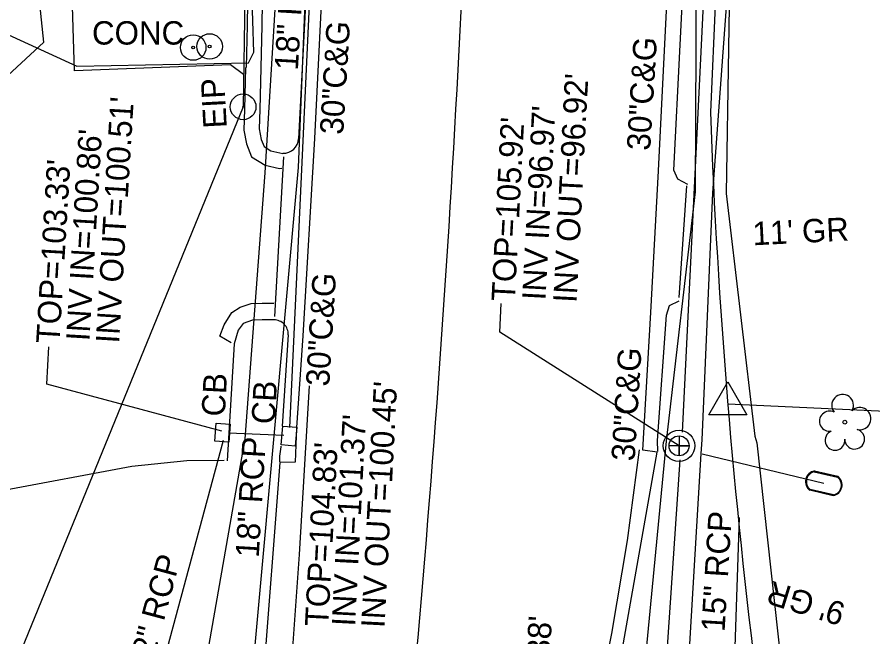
# Model space of a CAD drawing. Extents: x 2364404 to 2371833, y 798876 to 809754.
# Drawn here: x 2368878 to 2369024.2, y 801050.5 to 801156.5 of the extents above; entities that cross this region are included whole.
import ezdxf

# ---------------------------------------------------------------- set-up
doc = ezdxf.new("R2010")
doc.units = 0
for name, color, linetype in [('Exist Other Culture Located Object CELL', 7, 'Continuous'), ('Exist Property Iron Pin CELL', 7, 'Continuous'), ('Exist Property Iron Pin Text', 7, 'Continuous'), ('Exist Property Line', 7, 'Continuous'), ('Exist Right of Way Line', 7, 'Continuous'), ('Exist Right of Way Monument CELL', 7, 'Continuous'), ('Exist Roads Change in Surface', 7, 'Continuous'), ('Exist Roads Change in Surface Text', 7, 'Continuous'), ('Exist Roads Curbs', 7, 'Continuous'), ('Exist Roads Curbs Text', 7, 'Continuous'), ('Exist Roads EOP', 7, 'Continuous'), ('Exist Roads EOP Other', 7, 'Continuous'), ('Exist Roads EOT', 7, 'Continuous'), ('Exist Roads Soil Text', 7, 'Continuous'), ('Exist Structure Minor Catch Basin', 7, 'Continuous'), ('Exist Structure Minor Catch Basin Leader', 7, 'Continuous'), ('Exist Structure Minor Catch Basin Text', 7, 'Continuous'), ('Exist Structure Minor Catch Basin Top Elevation', 7, 'Continuous'), ('Exist Structure Minor Pipes RCP 12 Inch', 7, 'Continuous'), ('Exist Structure Minor Pipes RCP 12 Inch Invert', 7, 'Continuous'), ('Exist Structure Minor Pipes RCP 12 Inch Text', 7, 'Continuous'), ('Exist Structure Minor Pipes RCP 15 Inch', 7, 'Continuous'), ('Exist Structure Minor Pipes RCP 15 Inch Text', 7, 'Continuous'), ('Exist Structure Minor Pipes RCP 18 Inch', 7, 'Continuous'), ('Exist Structure Minor Pipes RCP 18 Inch Invert', 7, 'Continuous'), ('Exist Structure Minor Pipes RCP 18 Inch Text', 7, 'Continuous'), ('Exist Utilities Power UG Cable SUE LOS B', 7, 'Continuous'), ('Exist Utilities Sanitary Sewer Manhole CELL', 7, 'Continuous'), ('Exist Utilities Sanitary Sewer Manhole Leader', 7, 'Continuous'), ('Exist Utilities Sanitary Sewer Manhole Top Elevation', 7, 'Continuous'), ('Exist Utilities Sanitary Sewer UG Line', 7, 'Continuous'), ('Exist Utilities Sanitary Sewer UG Line Invert Elevation', 7, 'Continuous'), ('Exist Utilities Telephone UG Cable SUE LOS C', 7, 'Continuous'), ('Exist Utilities Telephone UG FO SUE LOS B', 7, 'Continuous'), ('Exist Utilities TV UG Cable SUE LOS B', 7, 'Continuous'), ('Exist Utilities TV UG FO Cable SUE LOS B', 7, 'Continuous'), ('Exist Utilities Water Meter CELL', 7, 'Continuous'), ('Exist Utilities Water UG Line SUE LOS B', 7, 'Continuous'), ('Exist Vegetation Tree CELL', 7, 'Continuous'), ('Prop Horizontal Alignment', 7, 'Continuous')]:
    doc.layers.add(name, color=color, linetype=linetype)

msp = doc.modelspace()

# ---------------------------------------------------------------- linework, layer by layer
at = {"layer": 'Exist Other Culture Located Object CELL'}
for centre, radius in [((2368908.06, 801151.34), 2.18), ((2368910.87, 801151.53), 2.18), ((2368908.06, 801151.34), 0.24), ((2368910.87, 801151.53), 0.24)]:
    msp.add_circle(centre, radius, dxfattribs=at)
at = {"layer": 'Exist Property Iron Pin CELL'}
for radius in [2.2, 0.0707]:
    msp.add_circle((2368916.59, 801141.2), radius, dxfattribs=at)
at = {"layer": 'Exist Property Line'}
msp.add_line((2368999.45, 801090.37), (2369092.57, 801086.03), dxfattribs=at)
at = {"layer": 'Exist Right of Way Line'}
for p, q in [((2368918.23, 801254.37), (2368916.59, 801141.2)), ((2369000.5, 801230.53), (2368996.47, 801140.28)), ((2368916.59, 801141.2), (2368869.21, 801025.1))]:
    msp.add_line(p, q, dxfattribs=at)
msp.add_arc((2370102.01, 801181.32), 1106.31, 182.12622, 187.2591, dxfattribs=at)
at = {"layer": 'Exist Right of Way Monument CELL'}
msp.add_line((2368999.45, 801090.37), (2368999.45, 801090.37), dxfattribs=at)
msp.add_lwpolyline([(2368996.2, 801088.48), (2368999.45, 801094.12), (2369002.7, 801088.48)], close=True, dxfattribs=at)
at = {"layer": 'Exist Roads Change in Surface'}
msp.add_lwpolyline([(2368916.63, 801146.72), (2368914.43, 801148.4), (2368887.75, 801147.38), (2368886.25, 801197.06), (2368915.22, 801197.86), (2368916.24, 801199.96), (2368916.8, 801221.63), (2368918.93, 801221.75)], dxfattribs=at)
at = {"layer": 'Exist Roads Curbs'}
for points in [[(2368992.59, 801127.91), (2368990.93, 801128.83), (2368990.22, 801130.39), (2368992.36, 801173.31), (2368994.62, 801225.16), (2368995.93, 801251.31)], [(2368927.9, 801221.5), (2368923.16, 801221.46), (2368921.8, 801221.1), (2368921.14, 801220.4), (2368920.81, 801219.47), (2368920.81, 801216.51), (2368920.3, 801191), (2368919.79, 801155.1), (2368919.63, 801147.85)], [(2368930.14, 801218.85), (2368928.29, 801178.53), (2368926.08, 801135.73)], [(2368919.63, 801147.85), (2368919.44, 801140.75), (2368919.34, 801137.42), (2368919.7, 801135.61), (2368920.17, 801134.39), (2368921.35, 801133.67), (2368923.4, 801133.24)], [(2368987.48, 801082.21), (2368987.44, 801084.1), (2368988.94, 801105.58), (2368989.46, 801107.22), (2368991.12, 801108.01)], [(2368921.86, 801104.75), (2368919.83, 801104.78), (2368918.21, 801104.68), (2368916.59, 801104.11), (2368915.76, 801102.99), (2368915.05, 801100.65)], [(2368924.29, 801102.19), (2368923.24, 801086.55)], [(2368915.05, 801100.65), (2368913.87, 801080.66)], [(2368922.84, 801080.47), (2368922.87, 801081.44), (2368923.12, 801083.05), (2368923.07, 801083.14)]]:
    msp.add_lwpolyline(points, dxfattribs=at)
for centre, radius, start, end in [((2368923.46, 801135.87), 2.62, 268.5944, 357.0466), ((2368921.9, 801102.35), 2.39, 356.1548, 90.9559)]:
    msp.add_arc(centre, radius, start, end, dxfattribs=at)
at = {"layer": 'Exist Roads EOP'}
for points in [[(2368934.43, 801256.57), (2368932.65, 801218.34), (2368930.9, 801178.35), (2368928.78, 801135.79), (2368926.81, 801102.01), (2368925.73, 801086.31), (2368925.47, 801080.43), (2368922.85, 801080.34), (2368919.97, 801042.58), (2368914.91, 800989.69), (2368910.13, 800941.95), (2368903.46, 800892.17), (2368896, 800842.94), (2368890.29, 800810.5)], [(2368939.91, 800830.24), (2368949.95, 800882.07), (2368956.97, 800932.3), (2368968.51, 800984.18), (2368979.06, 801034.95), (2368987.4, 801082.1), (2368984.93, 801082.43), (2368986.28, 801106.02), (2368987.62, 801130.26), (2368989.76, 801173.72), (2368992.04, 801225.33), (2368993.32, 801251.66)]]:
    msp.add_lwpolyline(points, dxfattribs=at)
at = {"layer": 'Exist Roads EOP Other'}
for p, q in [((2368923.48, 801132.67), (2368921.93, 801105.32)), ((2368991.16, 801108.58), (2368992.47, 801127.7))]:
    msp.add_line(p, q, dxfattribs=at)
for points in [[(2368927.78, 801224.01), (2368922.82, 801223.99), (2368920.45, 801223.36), (2368918.93, 801221.75), (2368918.28, 801219.9), (2368918.28, 801216.54), (2368917.77, 801191.05), (2368917.26, 801155.14), (2368917.11, 801147.9)], [(2368917.02, 801147.92), (2368916.83, 801140.82), (2368916.72, 801137.21), (2368917.18, 801134.88), (2368918.05, 801132.63), (2368920.34, 801131.23), (2368922.79, 801130.64)], [(2368922.79, 801130.64), (2368923.2, 801130.68)], [(2368914.57, 801100.8), (2368912.6, 801101.95), (2368913.33, 801103.88), (2368914.67, 801105.99), (2368916.09, 801106.94), (2368917.95, 801107.53), (2368919.84, 801107.62), (2368921.84, 801107.62)], [(2368913.37, 801080.69), (2368906.96, 801080.62), (2368897.54, 801079.67), (2368875, 801075.43), (2368860.97, 801072.73), (2368856.86, 801072.31), (2368852.74, 801072.62), (2368844.12, 801075.7), (2368837.53, 801077.93), (2368830.82, 801079.34), (2368821.86, 801081.1), (2368820.22, 801082.84), (2368818.19, 801085.67), (2368818.16, 801091.25)]]:
    msp.add_lwpolyline(points, dxfattribs=at)
at = {"layer": 'Exist Roads EOT'}
for points in [[(2368897.89, 800824.99), (2368902.82, 800851.75), (2368907.93, 800880.26), (2368912.1, 800906.66), (2368914.15, 800923.37), (2368916.76, 800947.98), (2368918.52, 800968.65), (2368920.91, 800994.4), (2368923.66, 801028.65), (2368926.23, 801064.62), (2368927.92, 801093.47)], [(2368934.21, 800821.44), (2368941.7, 800862.65), (2368948.9, 800902.43), (2368953.64, 800928.37), (2368958, 800950.96), (2368964.07, 800979.11), (2368969.46, 801003.47), (2368976.28, 801034.33), (2368979.61, 801051.11), (2368982.29, 801066.98), (2368984.36, 801082.54)]]:
    msp.add_lwpolyline(points, dxfattribs=at)
at = {"layer": 'Exist Structure Minor Catch Basin'}
for points in [[(2368914.39, 801086.92), (2368914.16, 801083.8), (2368911.73, 801083.98), (2368911.97, 801087.1)], [(2368923.1, 801083.36), (2368923.39, 801086.58), (2368925.8, 801086.38), (2368925.51, 801083.16)]]:
    msp.add_lwpolyline(points, close=True, dxfattribs=at)
at = {"layer": 'Exist Structure Minor Catch Basin Leader'}
msp.add_lwpolyline([(2368912.93, 801085.71), (2368883.02, 801093.77), (2368883.4, 801100.14)], dxfattribs=at)
at = {"layer": 'Exist Structure Minor Pipes RCP 12 Inch'}
msp.add_line((2368913.16, 801084.13), (2368896.54, 801022.31), dxfattribs=at)
at = {"layer": 'Exist Structure Minor Pipes RCP 15 Inch'}
msp.add_line((2369000.64, 801047.07), (2369001.45, 801070.96), dxfattribs=at)
at = {"layer": 'Exist Structure Minor Pipes RCP 18 Inch'}
for p, q in [((2368932.42, 801256.84), (2368924.53, 801086.31)), ((2368914.1, 801085.41), (2368923.55, 801085))]:
    msp.add_line(p, q, dxfattribs=at)
at = {"layer": 'Exist Utilities Power UG Cable SUE LOS B'}
msp.add_lwpolyline([(2368841.75, 801116.08), (2368843.1, 801116.84), (2368854.64, 801127.01), (2368855, 801127.44), (2368870.94, 801141.57), (2368882.55, 801152.28), (2368881.01, 801167.11), (2368880.23, 801170.11), (2368875.38, 801171.11), (2368865.2, 801170.82)], dxfattribs=at)
at = {"layer": 'Exist Utilities Sanitary Sewer Manhole CELL'}
msp.add_lwpolyline([(2368991.11, 801084.91), (2368991.11, 801081.49), (2368991.11, 801083.2), (2368992.82, 801083.2), (2368989.4, 801083.2)], dxfattribs=at)
for radius in [2.69, 1.71]:
    msp.add_circle((2368991.11, 801083.2), radius, dxfattribs=at)
at = {"layer": 'Exist Utilities Sanitary Sewer Manhole Leader'}
msp.add_lwpolyline([(2368991.11, 801083.2), (2368960.47, 801102.63), (2368960.73, 801107.54)], dxfattribs=at)
at = {"layer": 'Exist Utilities Sanitary Sewer UG Line'}
for p, q in [((2369001.36, 801284.02), (2368991.67, 801085.55)), ((2368991.23, 801080.83), (2368985.01, 800988.25))]:
    msp.add_line(p, q, dxfattribs=at)
at = {"layer": 'Exist Utilities Telephone UG Cable SUE LOS C'}
for points in [[(2368864.47, 801157.35), (2368864.88, 801157.32), (2368868.75, 801157.05), (2368888.19, 801148.14), (2368917.53, 801148.75), (2368918.44, 801150.56), (2368917.4, 801182.76), (2368917.89, 801258.95), (2368918.5, 801270.02), (2368918.5, 801270.02), (2368918.08, 801269.8)], [(2368918.5, 801270.02), (2368918.99, 801269.76), (2368926.34, 801264.17), (2368979.49, 801262.87), (2368997.97, 801262.03), (2368999.96, 801260.73), (2369001.12, 801258.36), (2368999.8, 801256.35), (2368996.15, 801225.17), (2368994.12, 801176.66), (2368993.89, 801126.68), (2368988.91, 801084), (2368984.84, 801041.86), (2368981.79, 801000.37), (2368989.48, 800991.38), (2368992.6, 800985.33), (2369013.85, 800986.11), (2369014.2, 800985.91)]]:
    msp.add_lwpolyline(points, dxfattribs=at)
at = {"layer": 'Exist Utilities Telephone UG FO SUE LOS B'}
msp.add_lwpolyline([(2368888.47, 800838.32), (2368897.19, 800886.57), (2368904.05, 800935.88), (2368909.87, 800985.86), (2368917.34, 801034.59), (2368926.04, 801130.79), (2368928.08, 801180.09), (2368923.54, 801254.59), (2368921.96, 801261.38), (2368917.26, 801267.45), (2368917.05, 801270.53)], dxfattribs=at)
at = {"layer": 'Exist Utilities TV UG Cable SUE LOS B'}
msp.add_lwpolyline([(2368917.74, 801271.19), (2368918.95, 801271.82), (2368931.99, 801272.21), (2368979.72, 801270.48), (2369001.09, 801270.35), (2369009.94, 801263.54), (2369011.77, 801253.9), (2369003.65, 801225.28), (2368999.95, 801176.13), (2368999.16, 801126.36), (2369004.08, 801084.87), (2369004.4, 801083.69), (2369009.28, 801039.62), (2369008.61, 801022.29), (2369012.6, 800989.59), (2369013.15, 800987.98), (2369013.55, 800987.28)], dxfattribs=at)
at = {"layer": 'Exist Utilities TV UG FO Cable SUE LOS B'}
msp.add_lwpolyline([(2368873.37, 800839.43), (2368879.14, 800891.4), (2368886.18, 800939.62), (2368897.19, 800987.4), (2368908.39, 801035.54), (2368916.96, 801084.38), (2368920.35, 801129.92), (2368923.45, 801180.34), (2368923.88, 801227.73), (2368922.75, 801254.43), (2368920.2, 801262.16), (2368911.12, 801269.2), (2368909.73, 801270.19)], dxfattribs=at)
at = {"layer": 'Exist Utilities Water Meter CELL'}
msp.add_line((2369015.86, 801076.79), (2369015.86, 801076.79), dxfattribs=at)
for points in [[(2369014.26, 801078.9), (2369018.23, 801077.99)], [(2369014.23, 801078.76), (2369018.2, 801077.85)], [(2369017.47, 801074.67), (2369013.47, 801075.59)], [(2369017.5, 801074.81), (2369013.51, 801075.72)]]:
    msp.add_lwpolyline(points, dxfattribs=at)
for centre, radius, start, end in [((2369014.59, 801077.07), 1.86, 100.2702, 233.0716), ((2369014.6, 801077.07), 1.73, 102.3931, 230.8745), ((2369017.12, 801076.5), 1.86, 280.7405, 53.4005), ((2369017.14, 801076.49), 1.73, 282.2193, 51.965)]:
    msp.add_arc(centre, radius, start, end, dxfattribs=at)
at = {"layer": 'Exist Utilities Water UG Line SUE LOS B'}
msp.add_line((2368995.05, 801081.85), (2369015.86, 801076.79), dxfattribs=at)
msp.add_lwpolyline([(2368957.82, 800824.54), (2368969.42, 800874.86), (2368980.99, 800927.29), (2368987.89, 800972.02), (2368991.32, 801021.51), (2368994.9, 801081.88), (2368995.06, 801084.25), (2368996.89, 801126.49), (2369006.2, 801253.01)], dxfattribs=at)
at = {"layer": 'Exist Vegetation Tree CELL'}
msp.add_line((2369019.46, 801087.25), (2369019.46, 801087.25), dxfattribs=at)
msp.add_circle((2369019.46, 801087.25), 0.326, dxfattribs=at)
for centre, radius, start, end in [((2369019.07, 801090.13), 1.86, 330.1651, 219.7134), ((2369016.85, 801087.41), 1.73, 62.6636, 279.3457), ((2369022.01, 801087.84), 1.9, 257.1011, 134.1999), ((2369017.76, 801084.13), 1.69, 111.5671, 6.231), ((2369021.13, 801084.35), 1.7, 181.2822, 74.56)]:
    msp.add_arc(centre, radius, start, end, dxfattribs=at)
at = {"layer": 'Prop Horizontal Alignment'}
msp.add_arc((2366157.38, 801295.95), 2799.9, 353.04514, 357.44223, dxfattribs=at)

# ---------------------------------------------------------------- texts
at = {"layer": 'Exist Property Iron Pin Text'}
msp.add_text('EIP', height=4, rotation=93.0566, dxfattribs=at).set_placement((2368913.81, 801137.62))
at = {"layer": 'Exist Roads Change in Surface Text'}
msp.add_text('CONC', height=4, dxfattribs=at).set_placement((2368890.76, 801151.85))
at = {"layer": 'Exist Roads Curbs Text'}
for p in [(2368933.69, 801136.36), (2368986.16, 801133.64), (2368931.3, 801093.29), (2368983.52, 801080.51)]:
    msp.add_text('30"C&G', height=4, rotation=86.4619, dxfattribs=at).set_placement(p)
at = {"layer": 'Exist Roads Soil Text'}
for s, rotation, p in [("11' GR", 2.8431, (2369003.77, 801117.5)), ("9' GR", 162.8041, (2369019.82, 801056.16))]:
    msp.add_text(s, height=4, rotation=rotation, dxfattribs=at).set_placement(p)
at = {"layer": 'Exist Structure Minor Catch Basin Text'}
for p in [(2368913.47, 801088.14), (2368922.01, 801086.83)]:
    msp.add_text('CB', height=4, rotation=87.0259, dxfattribs=at).set_placement(p)
at = {"layer": 'Exist Structure Minor Catch Basin Top Elevation'}
for s, rotation, p in [("TOP=103.33'", 86.55, (2368885.19, 801100.62)), ("TOP=104.83'", 87.0259, (2368931.14, 801052.22))]:
    msp.add_text(s, height=4, rotation=rotation, dxfattribs=at).set_placement(p)
at = {"layer": 'Exist Structure Minor Pipes RCP 12 Inch Invert'}
msp.add_text("INV IN=100.86'", height=4, rotation=86.55, dxfattribs=at).set_placement((2368890.31, 801101.05))
at = {"layer": 'Exist Structure Minor Pipes RCP 12 Inch Text'}
msp.add_text('12" RCP', height=4, rotation=74.9512, dxfattribs=at).set_placement((2368900.6, 801044.05))
at = {"layer": 'Exist Structure Minor Pipes RCP 15 Inch Text'}
msp.add_text('15" RCP', height=4, rotation=86.4688, dxfattribs=at).set_placement((2368998.89, 801051.3))
at = {"layer": 'Exist Structure Minor Pipes RCP 18 Inch Invert'}
for s, rotation, p in [("INV OUT=100.51'", 86.55, (2368895.38, 801100.66)), ("INV OUT=100.45'", 87.0259, (2368940.76, 801051.98)), ("INV IN=101.37'", 87.0259, (2368935.73, 801052.25))]:
    msp.add_text(s, height=4, rotation=rotation, dxfattribs=at).set_placement(p)
at = {"layer": 'Exist Structure Minor Pipes RCP 18 Inch Text'}
for p in [(2368925.95, 801147.37), (2368919.26, 801064.01)]:
    msp.add_text('18" RCP', height=4, rotation=86.5878, dxfattribs=at).set_placement(p)
at = {"layer": 'Exist Utilities Sanitary Sewer Manhole Top Elevation'}
msp.add_text("TOP=105.92'", height=4, rotation=87.0259, dxfattribs=at).set_placement((2368963.03, 801107.86))
at = {"layer": 'Exist Utilities Sanitary Sewer UG Line Invert Elevation'}
for s, p in [("INV OUT=96.92'", (2368973.59, 801107.61)), ("INV IN=96.97'", (2368968.28, 801108.04)), ("INV OUT=97.38'", (2368967.37, 801014.84))]:
    msp.add_text(s, height=4, rotation=87.0259, dxfattribs=at).set_placement(p)

doc.saveas('drawing.dxf')
